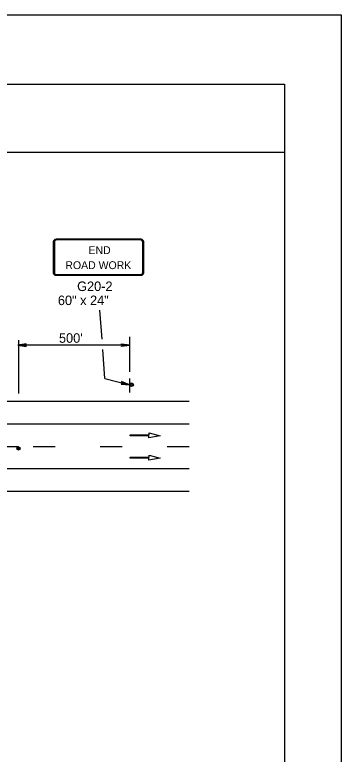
# Model space of a CAD drawing. Extents: x -14145 to -13662, y 30244 to 30661.
# Drawn here: x -13764.36 to -13757.17, y 30299 to 30315.31 of the extents above; entities that cross this region are included whole.
import ezdxf

# ---------------------------------------------------------------- set-up
doc = ezdxf.new("R2010")
doc.units = 0
for name, color, linetype in [('1', 7, 'Continuous'), ('10', 7, 'Continuous'), ('2', 7, 'Continuous'), ('61', 7, 'Continuous')]:
    doc.layers.add(name, color=color, linetype=linetype)

msp = doc.modelspace()

# ---------------------------------------------------------------- linework, layer by layer
at = {"layer": '1'}
for p, q in [((-13761.583, 30310.355), (-13763.456, 30310.355)), ((-13761.583, 30310.355), (-13763.456, 30310.355)), ((-13763.517, 30310.304), (-13763.517, 30309.616)), ((-13763.492, 30310.304), (-13763.492, 30309.616)), ((-13761.583, 30310.34), (-13763.456, 30310.34)), ((-13761.583, 30310.34), (-13763.456, 30310.34)), ((-13761.547, 30309.616), (-13761.547, 30310.304)), ((-13761.522, 30309.616), (-13761.522, 30310.304)), ((-13763.456, 30309.579), (-13761.583, 30309.579)), ((-13763.456, 30309.564), (-13761.583, 30309.564)), ((-13762.496, 30308.793), (-13762.449, 30308.15)), ((-13764.286, 30308.129), (-13764.286, 30306.956)), ((-13761.831, 30307.434), (-13761.831, 30308.201)), ((-13761.831, 30308.02), (-13764.296, 30308.02)), ((-13762.432, 30307.926), (-13762.385, 30307.283)), ((-13762.384, 30307.283), (-13761.837, 30307.143)), ((-13761.831, 30306.976), (-13761.831, 30307.288)), ((-13761.831, 30306.976), (-13761.831, 30307.288)), ((-13760.524, 30306.777), (-13787.612, 30306.777)), ((-13760.524, 30306.277), (-13787.612, 30306.277)), ((-13761.823, 30306.021), (-13761.823, 30306.043)), ((-13761.823, 30306.043), (-13761.406, 30306.043)), ((-13761.409, 30306.021), (-13761.823, 30306.021)), ((-13761.165, 30306.022), (-13761.409, 30305.976)), ((-13761.409, 30305.976), (-13761.409, 30306.021)), ((-13761.406, 30306.043), (-13761.406, 30306.088)), ((-13761.406, 30306.088), (-13761.165, 30306.022)), ((-13766.818, 30305.785), (-13764.284, 30305.785)), ((-13763.956, 30305.786), (-13763.476, 30305.786)), ((-13762.48, 30305.786), (-13762, 30305.786)), ((-13761.004, 30305.786), (-13760.524, 30305.786)), ((-13761.823, 30305.529), (-13761.823, 30305.551)), ((-13761.823, 30305.551), (-13761.406, 30305.551)), ((-13761.409, 30305.529), (-13761.823, 30305.529)), ((-13761.165, 30305.53), (-13761.409, 30305.484)), ((-13761.409, 30305.484), (-13761.409, 30305.529)), ((-13761.406, 30305.551), (-13761.406, 30305.596)), ((-13761.406, 30305.596), (-13761.165, 30305.53)), ((-13760.524, 30305.293), (-13766.688, 30305.293)), ((-13760.524, 30304.793), (-13766.58, 30304.793))]:
    msp.add_line(p, q, dxfattribs=at)
for points in [[(-13764.116, 30308.044), (-13764.128, 30308.026), (-13764.296, 30308.02), (-13764.116, 30308.044), (-13764.11, 30308.05), (-13764.296, 30308.02), (-13764.128, 30308.008), (-13764.116, 30307.996), (-13764.296, 30308.02), (-13764.11, 30307.99), (-13764.116, 30307.996)], [(-13762.011, 30308.044), (-13761.999, 30308.026), (-13761.831, 30308.02), (-13762.011, 30308.044), (-13762.017, 30308.05), (-13761.831, 30308.02), (-13761.999, 30308.008), (-13762.011, 30307.996), (-13761.831, 30308.02), (-13762.017, 30307.99), (-13762.011, 30307.996)], [(-13762.017, 30307.167), (-13762.005, 30307.179), (-13761.837, 30307.143), (-13762.017, 30307.167), (-13762.023, 30307.161), (-13761.837, 30307.143), (-13761.999, 30307.197), (-13762.005, 30307.209), (-13761.837, 30307.143), (-13762.011, 30307.221), (-13762.005, 30307.209)]]:
    msp.add_lwpolyline(points, dxfattribs=at)
for centre, radius in [((-13761.793, 30307.149), 0.0408), ((-13764.283, 30305.742), 0.0354), ((-13764.286, 30305.745), 0.0143)]:
    msp.add_circle(centre, radius, dxfattribs=at)
msp.add_arc((-13761.798, 30307.141), 0.0214, 175.7499, 170.479, dxfattribs=at)
for centre, major_axis, ratio, start_param, end_param in [((-13763.456, 30310.301), (0.0609, 0), 0.839899, 1.570796, 3.141593), ((-13761.584, 30310.301), (-0.0609, 0), 0.839899, 3.141593, 4.712389), ((-13763.456, 30310.301), (0, -0.0365), 0.999938, 3.141593, 4.712389), ((-13761.584, 30310.301), (0, 0.0365), 0.999938, 4.712389, 6.283185), ((-13763.456, 30309.614), (0.0609, 0), 0.839899, 3.141593, 4.712389), ((-13763.456, 30309.614), (0, -0.0365), 0.999938, 4.712389, 6.283185), ((-13761.584, 30309.614), (0, 0.0365), 0.999938, 3.141593, 4.712389), ((-13761.584, 30309.614), (-0.0609, 0), 0.839899, 1.570796, 3.141593)]:
    msp.add_ellipse(centre, major_axis=major_axis, ratio=ratio, start_param=start_param, end_param=end_param, dxfattribs=at)
at = {"layer": '10'}
for p, q in [((-13789.874, 30313.777), (-13758.422, 30313.777)), ((-13758.422, 30313.777), (-13758.422, 30291.207)), ((-13789.874, 30312.277), (-13758.422, 30312.277))]:
    msp.add_line(p, q, dxfattribs=at)
at = {"layer": '61'}
msp.add_lwpolyline([(-13790.174, 30315.307), (-13757.174, 30315.307), (-13757.174, 30289.807), (-13790.174, 30289.807)], close=True, dxfattribs=at)

# ---------------------------------------------------------------- texts
at = {"layer": '1'}
for s, p in [('END', (-13762.741, 30310.029)), ('ROAD WORK', (-13763.25, 30309.698))]:
    msp.add_text(s, height=0.173, dxfattribs=at).set_placement(p)
at = {"layer": '2'}
for s, p in [('G20-2', (-13762.991, 30309.214)), ('60" x 24"', (-13763.415, 30308.904)), ("500'", (-13763.391, 30308.073))]:
    msp.add_text(s, height=0.21, dxfattribs=at).set_placement(p)

doc.saveas('drawing.dxf')
